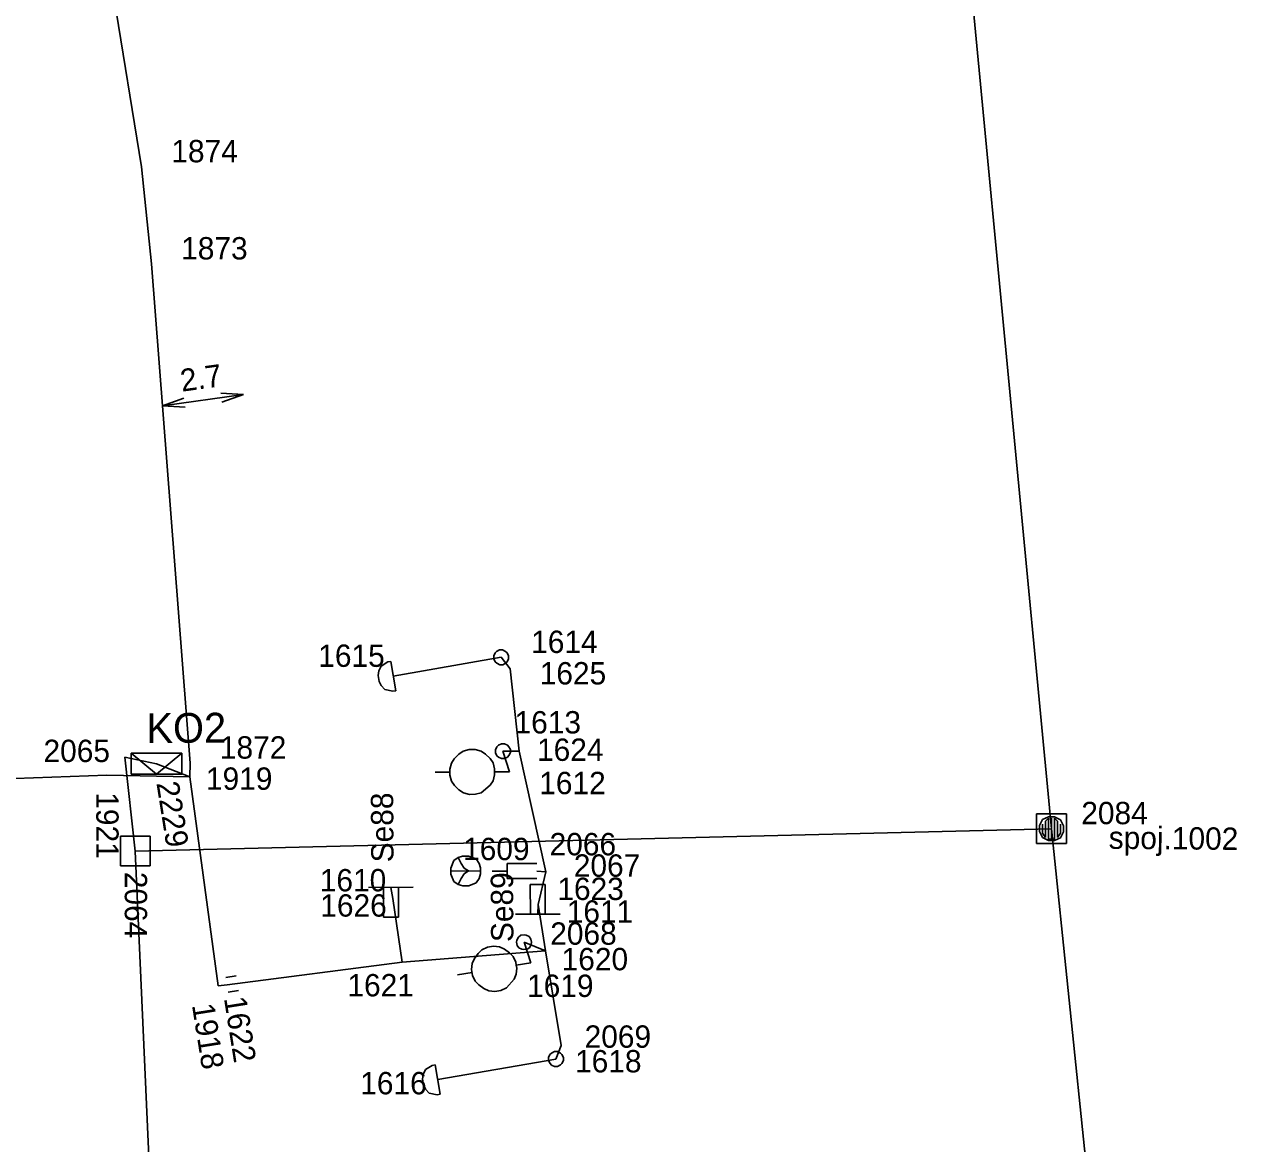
# Model space of a CAD drawing. Extents: x -535557 to -534097, y -1142175 to -1136716.
# Drawn here: x -534412.38 to -534371.68, y -1139775.49 to -1139737.93 of the extents above; entities that cross this region are included whole.
import ezdxf

# ---------------------------------------------------------------- set-up
doc = ezdxf.new("R2010")
doc.units = 0
doc.layers.add('Default', color=7, linetype='Continuous')
doc.layers.add('SS_SZDC', color=7, linetype='Continuous')

# ---------------------------------------------------------------- blocks, each defined once
blk = doc.blocks.new('POINT_DISPLAY')
at = {"layer": 'Default'}
blk.add_line((0, 0), (0, 0), dxfattribs=at)

msp = doc.modelspace()

# ---------------------------------------------------------------- linework, layer by layer
at = {"layer": 'SS_SZDC'}
for p, q in [((-534377.899, -1139764.92), (-534382.05, -1139721.44)), ((-534408.439, -1139742.709), (-534410.02, -1139732.959)), ((-534408.439, -1139742.709), (-534408.109, -1139745.969)), ((-534408.109, -1139745.969), (-534406.81, -1139762.719)), ((-534407.74, -1139750.726), (-534405.02, -1139750.353)), ((-534407.74, -1139750.726), (-534407.018, -1139750.476)), ((-534405.783, -1139750.307), (-534405.02, -1139750.353)), ((-534405.02, -1139750.353), (-534405.742, -1139750.604)), ((-534406.977, -1139750.773), (-534407.74, -1139750.726)), ((-534399.989, -1139759.799), (-534396.369, -1139759.17)), ((-534396.62, -1139759.121), (-534396.57, -1139759.021)), ((-534396.619, -1139759.221), (-534396.62, -1139759.121)), ((-534396.57, -1139759.021), (-534396.521, -1139758.97)), ((-534396.521, -1139758.97), (-534396.421, -1139758.92)), ((-534396.421, -1139758.92), (-534396.321, -1139758.919)), ((-534396.369, -1139759.17), (-534396.069, -1139759.559)), ((-534396.321, -1139758.919), (-534396.221, -1139758.969)), ((-534396.221, -1139758.969), (-534396.17, -1139759.018)), ((-534396.17, -1139759.018), (-534396.12, -1139759.118)), ((-534396.12, -1139759.118), (-534396.119, -1139759.218)), ((-534400.4, -1139759.462), (-534400.474, -1139759.626)), ((-534400.17, -1139759.322), (-534400.4, -1139759.462)), ((-534400.071, -1139759.306), (-534400.17, -1139759.322)), ((-534399.908, -1139760.293), (-534400.071, -1139759.306)), ((-534396.569, -1139759.321), (-534396.619, -1139759.221)), ((-534396.518, -1139759.37), (-534396.569, -1139759.321)), ((-534396.418, -1139759.42), (-534396.518, -1139759.37)), ((-534396.318, -1139759.419), (-534396.418, -1139759.42)), ((-534396.218, -1139759.369), (-534396.318, -1139759.419)), ((-534396.169, -1139759.318), (-534396.218, -1139759.369)), ((-534396.119, -1139759.218), (-534396.169, -1139759.318)), ((-534396.069, -1139759.559), (-534395.77, -1139762.319)), ((-534400.474, -1139759.626), (-534400.499, -1139759.782)), ((-534400.499, -1139759.782), (-534400.467, -1139759.98)), ((-534400.467, -1139759.98), (-534400.393, -1139760.119)), ((-534400.393, -1139760.119), (-534400.27, -1139760.251)), ((-534400.27, -1139760.251), (-534400.007, -1139760.309)), ((-534400.007, -1139760.309), (-534399.908, -1139760.293)), ((-534408.789, -1139762.389), (-534407.089, -1139762.389)), ((-534408.789, -1139763.089), (-534408.789, -1139762.389)), ((-534408.789, -1139762.389), (-534407.939, -1139763.089)), ((-534407.939, -1139763.089), (-534407.089, -1139762.389)), ((-534407.089, -1139762.389), (-534407.089, -1139763.089)), ((-534397.942, -1139762.572), (-534397.793, -1139762.421)), ((-534397.793, -1139762.421), (-534397.644, -1139762.32)), ((-534397.644, -1139762.32), (-534397.444, -1139762.268)), ((-534397.444, -1139762.268), (-534397.244, -1139762.267)), ((-534397.244, -1139762.267), (-534397.044, -1139762.316)), ((-534397.044, -1139762.316), (-534396.893, -1139762.415)), ((-534396.893, -1139762.415), (-534396.742, -1139762.564)), ((-534396.56, -1139762.271), (-534396.51, -1139762.171)), ((-534396.559, -1139762.371), (-534396.56, -1139762.271)), ((-534396.509, -1139762.471), (-534396.559, -1139762.371)), ((-534396.51, -1139762.171), (-534396.461, -1139762.12)), ((-534396.461, -1139762.12), (-534396.361, -1139762.07)), ((-534396.361, -1139762.07), (-534396.261, -1139762.069)), ((-534395.77, -1139762.319), (-534396.31, -1139762.319)), ((-534396.31, -1139762.319), (-534396.09, -1139763.01)), ((-534396.261, -1139762.069), (-534396.161, -1139762.119)), ((-534396.161, -1139762.119), (-534396.11, -1139762.168)), ((-534396.11, -1139762.168), (-534396.06, -1139762.268)), ((-534396.059, -1139762.368), (-534396.109, -1139762.468)), ((-534396.06, -1139762.268), (-534396.059, -1139762.368)), ((-534394.869, -1139766.37), (-534395.77, -1139762.319)), ((-534407.939, -1139762.739), (-534409, -1139762.52)), ((-534409, -1139762.52), (-534408.649, -1139765.67)), ((-534406.819, -1139763.18), (-534407.939, -1139762.739)), ((-534406.81, -1139762.719), (-534406.819, -1139763.18)), ((-534398.09, -1139762.923), (-534398.041, -1139762.722)), ((-534398.041, -1139762.722), (-534397.942, -1139762.572)), ((-534396.742, -1139762.564), (-534396.641, -1139762.713)), ((-534396.641, -1139762.713), (-534396.59, -1139762.913)), ((-534396.458, -1139762.52), (-534396.509, -1139762.471)), ((-534396.358, -1139762.57), (-534396.458, -1139762.52)), ((-534396.258, -1139762.569), (-534396.358, -1139762.57)), ((-534396.158, -1139762.519), (-534396.258, -1139762.569)), ((-534396.109, -1139762.468), (-534396.158, -1139762.519)), ((-534409.609, -1139763.129), (-534415.189, -1139763.329)), ((-534406.819, -1139763.18), (-534409.609, -1139763.129)), ((-534407.089, -1139763.089), (-534408.789, -1139763.089)), ((-534405.869, -1139770.19), (-534406.819, -1139763.18)), ((-534398.089, -1139763.023), (-534398.589, -1139763.026)), ((-534398.089, -1139763.123), (-534398.09, -1139762.923)), ((-534398.037, -1139763.322), (-534398.089, -1139763.123)), ((-534396.589, -1139763.113), (-534396.638, -1139763.313)), ((-534396.59, -1139762.913), (-534396.589, -1139763.013)), ((-534396.09, -1139763.01), (-534396.589, -1139763.013)), ((-534396.589, -1139763.013), (-534396.589, -1139763.113)), ((-534397.937, -1139763.472), (-534398.037, -1139763.322)), ((-534397.786, -1139763.621), (-534397.937, -1139763.472)), ((-534397.635, -1139763.72), (-534397.786, -1139763.621)), ((-534396.737, -1139763.464), (-534397.035, -1139763.716)), ((-534396.638, -1139763.313), (-534396.737, -1139763.464)), ((-534397.435, -1139763.768), (-534397.635, -1139763.72)), ((-534397.235, -1139763.767), (-534397.435, -1139763.768)), ((-534397.035, -1139763.716), (-534397.235, -1139763.767)), ((-534377.399, -1139764.42), (-534378.399, -1139764.42)), ((-534378.399, -1139764.42), (-534378.399, -1139765.42)), ((-534377.399, -1139765.42), (-534377.399, -1139764.42)), ((-534378.3, -1139765.016), (-534378.299, -1139764.816)), ((-534378.299, -1139764.816), (-534378.197, -1139764.617)), ((-534378.198, -1139764.767), (-534378.201, -1139765.067)), ((-534378.197, -1139764.617), (-534377.996, -1139764.519)), ((-534378.102, -1139765.218), (-534378.097, -1139764.668)), ((-534378.097, -1139764.668), (-534377.996, -1139764.569)), ((-534377.996, -1139764.569), (-534378.003, -1139765.269)), ((-534377.996, -1139764.519), (-534377.796, -1139764.52)), ((-534377.903, -1139765.269), (-534377.896, -1139764.57)), ((-534377.803, -1139765.27), (-534377.796, -1139764.57)), ((-534377.796, -1139764.52), (-534377.597, -1139764.622)), ((-534377.796, -1139764.57), (-534377.697, -1139764.671)), ((-534377.697, -1139764.671), (-534377.702, -1139765.221)), ((-534377.601, -1139765.072), (-534377.598, -1139764.772)), ((-534377.597, -1139764.622), (-534377.499, -1139764.823)), ((-534377.499, -1139764.823), (-534377.5, -1139765.023)), ((-534408.149, -1139765.17), (-534409.149, -1139765.17)), ((-534409.149, -1139765.17), (-534409.149, -1139766.17)), ((-534377.899, -1139764.92), (-534408.649, -1139765.67)), ((-534408.149, -1139766.17), (-534408.149, -1139765.17)), ((-534378.202, -1139765.217), (-534378.3, -1139765.016)), ((-534378.003, -1139765.319), (-534378.202, -1139765.217)), ((-534378.201, -1139765.067), (-534378.102, -1139765.218)), ((-534378.003, -1139765.269), (-534377.803, -1139765.27)), ((-534373.27, -1139809.69), (-534377.899, -1139764.92)), ((-534377.602, -1139765.222), (-534377.803, -1139765.32)), ((-534377.702, -1139765.221), (-534377.601, -1139765.072)), ((-534377.5, -1139765.023), (-534377.602, -1139765.222)), ((-534408.649, -1139765.67), (-534407.31, -1139795.879)), ((-534378.399, -1139765.42), (-534377.399, -1139765.42)), ((-534377.803, -1139765.32), (-534378.003, -1139765.319)), ((-534398.06, -1139766.243), (-534397.962, -1139765.992)), ((-534397.962, -1139765.992), (-534397.812, -1139765.891)), ((-534397.812, -1139765.891), (-534397.663, -1139765.84)), ((-534397.711, -1139766.09), (-534397.812, -1139765.891)), ((-534397.61, -1139766.24), (-534397.711, -1139766.09)), ((-534397.663, -1139765.84), (-534397.463, -1139765.839)), ((-534397.463, -1139765.839), (-534397.212, -1139765.937)), ((-534397.212, -1139765.937), (-534397.111, -1139766.087)), ((-534397.111, -1139766.087), (-534397.06, -1139766.236)), ((-534396.17, -1139766.59), (-534396.17, -1139766.09)), ((-534396.17, -1139766.09), (-534395.17, -1139766.09)), ((-534409.149, -1139766.17), (-534408.149, -1139766.17)), ((-534398.059, -1139766.443), (-534398.06, -1139766.243)), ((-534398.059, -1139766.343), (-534397.06, -1139766.336)), ((-534397.957, -1139766.692), (-534398.059, -1139766.443)), ((-534397.609, -1139766.44), (-534397.708, -1139766.59)), ((-534397.46, -1139766.339), (-534397.61, -1139766.24)), ((-534397.46, -1139766.339), (-534397.609, -1139766.44)), ((-534397.059, -1139766.436), (-534397.108, -1139766.587)), ((-534397.06, -1139766.236), (-534397.059, -1139766.436)), ((-534396.17, -1139766.34), (-534396.67, -1139766.34)), ((-534394.869, -1139766.37), (-534395.17, -1139766.34)), ((-534394.869, -1139766.37), (-534395.13, -1139767.469)), ((-534399.32, -1139766.885), (-534400.819, -1139766.894)), ((-534400.313, -1139767.891), (-534400.319, -1139766.891)), ((-534400, -1139767.26), (-534400.069, -1139766.889)), ((-534399.82, -1139766.888), (-534399.813, -1139767.888)), ((-534397.807, -1139766.791), (-534397.957, -1139766.692)), ((-534397.708, -1139766.59), (-534397.807, -1139766.791)), ((-534397.656, -1139766.84), (-534397.807, -1139766.791)), ((-534397.456, -1139766.839), (-534397.656, -1139766.84)), ((-534397.207, -1139766.737), (-534397.456, -1139766.839)), ((-534397.108, -1139766.587), (-534397.207, -1139766.737)), ((-534395.17, -1139766.59), (-534396.17, -1139766.59)), ((-534395.396, -1139766.791), (-534394.896, -1139766.788)), ((-534395.389, -1139767.791), (-534395.396, -1139766.791)), ((-534394.896, -1139766.788), (-534394.89, -1139767.788)), ((-534399.689, -1139769.399), (-534400, -1139767.26)), ((-534395.13, -1139767.469), (-534395.14, -1139767.79)), ((-534395.13, -1139767.469), (-534394.88, -1139769.02)), ((-534399.813, -1139767.888), (-534400.313, -1139767.891)), ((-534395.889, -1139767.794), (-534394.39, -1139767.785)), ((-534395.787, -1139768.557), (-534395.706, -1139768.498)), ((-534395.706, -1139768.498), (-534395.596, -1139768.48)), ((-534395.596, -1139768.48), (-534395.526, -1139768.491)), ((-534395.526, -1139768.491), (-534395.427, -1139768.542)), ((-534395.427, -1139768.542), (-534395.368, -1139768.623)), ((-534397.013, -1139768.981), (-534396.824, -1139768.899)), ((-534396.824, -1139768.899), (-534396.626, -1139768.867)), ((-534396.626, -1139768.867), (-534396.421, -1139768.884)), ((-534396.421, -1139768.884), (-534396.257, -1139768.958)), ((-534396.257, -1139768.958), (-534396.084, -1139769.081)), ((-534395.849, -1139768.726), (-534395.838, -1139768.656)), ((-534395.831, -1139768.836), (-534395.849, -1139768.726)), ((-534395.838, -1139768.656), (-534395.787, -1139768.557)), ((-534395.772, -1139768.917), (-534395.831, -1139768.836)), ((-534395.673, -1139768.968), (-534395.772, -1139768.917)), ((-534395.493, -1139768.961), (-534395.603, -1139768.979)), ((-534394.88, -1139769.02), (-534395.6, -1139768.729)), ((-534395.6, -1139768.729), (-534395.369, -1139769.42)), ((-534395.412, -1139768.902), (-534395.493, -1139768.961)), ((-534395.361, -1139768.803), (-534395.412, -1139768.902)), ((-534395.368, -1139768.623), (-534395.35, -1139768.733)), ((-534395.35, -1139768.733), (-534395.361, -1139768.803)), ((-534394.88, -1139769.02), (-534399.689, -1139769.399)), ((-534397.342, -1139769.441), (-534397.268, -1139769.277)), ((-534397.268, -1139769.277), (-534397.145, -1139769.104)), ((-534397.145, -1139769.104), (-534397.013, -1139768.981)), ((-534396.084, -1139769.081), (-534395.961, -1139769.213)), ((-534395.961, -1139769.213), (-534395.879, -1139769.402)), ((-534395.603, -1139768.979), (-534395.673, -1139768.968)), ((-534394.359, -1139772.19), (-534394.88, -1139769.02)), ((-534399.689, -1139769.399), (-534405.569, -1139770.159)), ((-534397.343, -1139769.745), (-534397.836, -1139769.827)), ((-534397.359, -1139769.647), (-534397.342, -1139769.441)), ((-534397.326, -1139769.844), (-534397.359, -1139769.647)), ((-534395.879, -1139769.402), (-534395.863, -1139769.501)), ((-534395.369, -1139769.42), (-534395.863, -1139769.501)), ((-534395.863, -1139769.501), (-534395.847, -1139769.6)), ((-534395.847, -1139769.6), (-534395.863, -1139769.805)), ((-534405.569, -1139770.159), (-534405.869, -1139770.19)), ((-534405.609, -1139769.913), (-534405.263, -1139769.858)), ((-534397.245, -1139770.033), (-534397.326, -1139769.844)), ((-534397.121, -1139770.165), (-534397.245, -1139770.033)), ((-534396.949, -1139770.288), (-534397.121, -1139770.165)), ((-534395.938, -1139769.969), (-534396.193, -1139770.265)), ((-534395.863, -1139769.805), (-534395.938, -1139769.969)), ((-534405.53, -1139770.406), (-534405.185, -1139770.352)), ((-534396.785, -1139770.363), (-534396.949, -1139770.288)), ((-534396.579, -1139770.379), (-534396.785, -1139770.363)), ((-534396.382, -1139770.347), (-534396.579, -1139770.379)), ((-534396.193, -1139770.265), (-534396.382, -1139770.347)), ((-534394.529, -1139772.649), (-534394.359, -1139772.19)), ((-534394.78, -1139772.601), (-534394.73, -1139772.501)), ((-534394.779, -1139772.701), (-534394.78, -1139772.601)), ((-534394.73, -1139772.501), (-534394.681, -1139772.45)), ((-534394.681, -1139772.45), (-534394.581, -1139772.4)), ((-534394.581, -1139772.4), (-534394.481, -1139772.399)), ((-534394.481, -1139772.399), (-534394.381, -1139772.449)), ((-534394.381, -1139772.449), (-534394.33, -1139772.498)), ((-534394.33, -1139772.498), (-534394.28, -1139772.598)), ((-534394.28, -1139772.598), (-534394.279, -1139772.698)), ((-534398.91, -1139773.002), (-534398.984, -1139773.166)), ((-534398.68, -1139772.862), (-534398.91, -1139773.002)), ((-534398.581, -1139772.846), (-534398.68, -1139772.862)), ((-534398.418, -1139773.833), (-534398.581, -1139772.846)), ((-534394.529, -1139772.649), (-534398.5, -1139773.34)), ((-534394.729, -1139772.801), (-534394.779, -1139772.701)), ((-534394.678, -1139772.85), (-534394.729, -1139772.801)), ((-534394.578, -1139772.9), (-534394.678, -1139772.85)), ((-534394.478, -1139772.899), (-534394.578, -1139772.9)), ((-534394.378, -1139772.849), (-534394.478, -1139772.899)), ((-534394.329, -1139772.798), (-534394.378, -1139772.849)), ((-534394.279, -1139772.698), (-534394.329, -1139772.798)), ((-534398.984, -1139773.166), (-534399.009, -1139773.322)), ((-534399.009, -1139773.322), (-534398.977, -1139773.52)), ((-534398.977, -1139773.52), (-534398.903, -1139773.659)), ((-534398.903, -1139773.659), (-534398.78, -1139773.791)), ((-534398.78, -1139773.791), (-534398.517, -1139773.849)), ((-534398.517, -1139773.849), (-534398.418, -1139773.833))]:
    msp.add_line(p, q, dxfattribs=at)

# ---------------------------------------------------------------- block references
for p in [(-534408.439, -1139742.709), (-534408.109, -1139745.969), (-534396.369, -1139759.17), (-534396.369, -1139759.17), (-534396.069, -1139759.559), (-534399.989, -1139759.799), (-534396.31, -1139762.319), (-534396.31, -1139762.319), (-534395.77, -1139762.319), (-534409, -1139762.52), (-534407.939, -1139762.739), (-534406.81, -1139762.719), (-534409.609, -1139763.129), (-534406.819, -1139763.18), (-534396.09, -1139763.01), (-534377.899, -1139764.92), (-534408.649, -1139765.67), (-534397.56, -1139766.34), (-534395.17, -1139766.34), (-534394.869, -1139766.37), (-534400.069, -1139766.889), (-534400, -1139767.26), (-534395.13, -1139767.469), (-534395.14, -1139767.79), (-534395.6, -1139768.729), (-534395.6, -1139768.729), (-534394.88, -1139769.02), (-534399.689, -1139769.399), (-534395.369, -1139769.42), (-534405.569, -1139770.159), (-534405.869, -1139770.19), (-534394.359, -1139772.19), (-534394.529, -1139772.649), (-534394.529, -1139772.649), (-534398.5, -1139773.34)]:
    msp.add_blockref('POINT_DISPLAY', p, dxfattribs=at)

# ---------------------------------------------------------------- texts
for s, p in [('1874', (-534407.439, -1139742.559)), ('1873', (-534407.109, -1139745.819)), ('1614', (-534395.362, -1139759.024)), ('1615', (-534402.507, -1139759.49)), ('1625', (-534395.075, -1139760.08)), ('1613', (-534395.92, -1139761.725)), ('2065', (-534411.729, -1139762.684)), ('1872', (-534405.81, -1139762.569)), ('1624', (-534395.166, -1139762.645)), ('1919', (-534406.277, -1139763.615)), ('1612', (-534395.091, -1139763.762)), ('2084', (-534376.899, -1139764.77)), ('1609', (-534397.647, -1139765.976)), ('2066', (-534394.743, -1139765.814)), ('2067', (-534393.931, -1139766.532)), ('1610', (-534402.457, -1139767.023)), ('1623', (-534394.483, -1139767.313)), ('1626', (-534402.44, -1139767.871)), ('1611', (-534394.168, -1139768.075)), ('2068', (-534394.722, -1139768.814)), ('1620', (-534394.34, -1139769.671)), ('1621', (-534401.529, -1139770.547)), ('1619', (-534395.5, -1139770.567)), ('2069', (-534393.568, -1139772.271)), ('1618', (-534393.889, -1139773.098)), ('1616', (-534401.099, -1139773.834))]:
    msp.add_text(s, height=0.75, dxfattribs=at).set_placement(p)
for s, height, rotation, p in [('2.7', 0.75, 7.8101, (-534407.086, -1139750.258)), ('KO2', 1, 0.3757, (-534408.272, -1139762.046)), ('2229', 0.75, 279, (-534407.941, -1139763.387)), ('1921', 0.75, 270, (-534409.959, -1139763.698)), ('Se88', 0.75, 90.3757, (-534399.979, -1139766.048)), ('spoj.1002', 0.75, 359.4757, (-534375.981, -1139765.594)), ('2064', 0.75, 270, (-534409.002, -1139766.366)), ('Se89', 0.75, 90.3757, (-534395.956, -1139768.723)), ('1918', 0.75, 279, (-534406.749, -1139770.837)), ('1622', 0.75, 279, (-534405.675, -1139770.609))]:
    msp.add_text(s, height=height, rotation=rotation, dxfattribs=at).set_placement(p)

doc.saveas('drawing.dxf')
